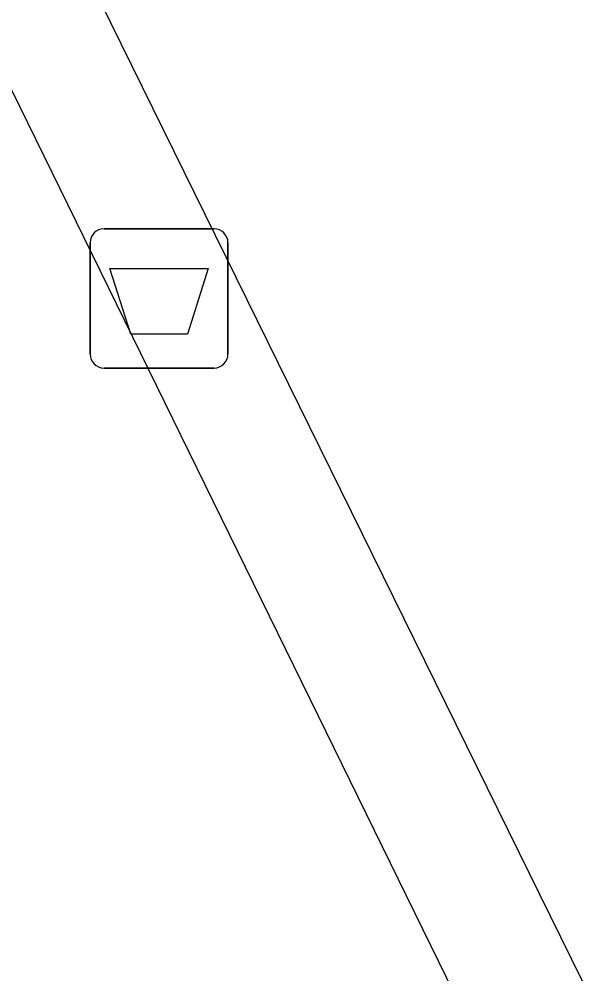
# Model space of a CAD drawing. Extents: x 160457 to 162082, y 388340 to 389736.
# Drawn here: x 160951.09 to 160955.22, y 388867.69 to 388874.55 of the extents above; entities that cross this region are included whole.
import ezdxf

# ---------------------------------------------------------------- set-up
doc = ezdxf.new("R2010")
doc.units = 0
for name, color, linetype in [('IMGEO_Afvalbak', 7, 'Continuous'), ('IMGEO_Pand', 7, 'Continuous'), ('IMGEO_Voetpad_open', 7, 'Continuous')]:
    doc.layers.add(name, color=color, linetype=linetype)

msp = doc.modelspace()

# ---------------------------------------------------------------- linework, layer by layer
at = {"layer": 'IMGEO_Afvalbak'}
for p, q in [((160951.7001, 388873.0395), (160952.4899, 388873.0395)), ((160952.4899, 388873.0395), (160951.7001, 388873.0395)), ((160951.6001, 388872.1405), (160951.6001, 388872.9395)), ((160951.6001, 388872.9395), (160951.6001, 388872.1405)), ((160952.5899, 388872.9395), (160952.5899, 388872.1405)), ((160952.5899, 388872.1405), (160952.5899, 388872.9395)), ((160952.4899, 388872.0405), (160951.7001, 388872.0405)), ((160951.7001, 388872.0405), (160952.4899, 388872.0405))]:
    msp.add_line(p, q, dxfattribs=at)
msp.add_lwpolyline([(160951.7428, 388872.7544), (160952.4472, 388872.7544), (160952.2984, 388872.2835), (160951.8916, 388872.2835), (160951.7428, 388872.7544)], dxfattribs=at)
for centre, start, end in [((160951.7001, 388872.9395), 90, 180), ((160951.7001, 388872.9395), 90, 180), ((160952.4899, 388872.9395), 0, 90), ((160952.4899, 388872.9395), 360, 90), ((160951.7001, 388872.1405), 180, 270), ((160951.7001, 388872.1405), 180, 270), ((160952.4899, 388872.1405), 270, 0), ((160952.4899, 388872.1405), 270, 0)]:
    msp.add_arc(centre, 0.1, start, end, dxfattribs=at)
at = {"layer": 'IMGEO_Pand'}
msp.add_lwpolyline([(160943.082, 388897.181), (160948.262, 388886.604), (160945.527, 388885.278), (160946.404, 388883.487), (160959.714, 388856.328)], dxfattribs=at)
at = {"layer": 'IMGEO_Voetpad_open'}
msp.add_lwpolyline([(160969.631, 388838.199), (160947.014, 388884.131), (160951.4, 388886.278)], dxfattribs=at)

doc.saveas('drawing.dxf')
